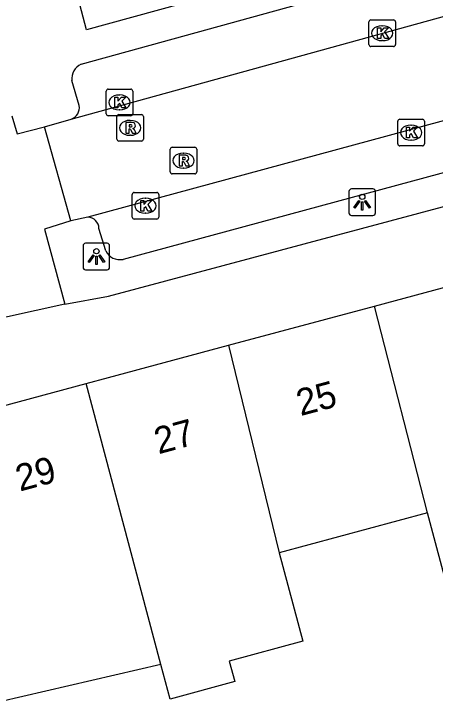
# Model space of a CAD drawing. Extents: x 162250 to 162654, y 380744 to 381605.
# Drawn here: x 162496.44 to 162512.29, y 380935.83 to 380961.9 of the extents above; entities that cross this region are included whole.
import ezdxf

# ---------------------------------------------------------------- set-up
doc = ezdxf.new("R2010")
doc.units = 0
for name, color, linetype in [('IMGEO_Kolk', 7, 'Continuous'), ('IMGEO_Lichtpunt', 7, 'Continuous'), ('IMGEO_Pand', 7, 'Continuous'), ('IMGEO_Pand_nummerreeks', 7, 'Continuous'), ('IMGEO_Rijbaan_lokaal_open', 7, 'Continuous'), ('IMGEO_Rioolput', 7, 'Continuous'), ('IMGEO_Voetpad_open', 7, 'Continuous')]:
    doc.layers.add(name, color=color, linetype=linetype)

msp = doc.modelspace()

# ---------------------------------------------------------------- linework, layer by layer
at = {"layer": 'IMGEO_Kolk'}
for p, q in [((162509.87, 380961.672), (162510.722, 380961.672)), ((162509.795, 380960.746), (162509.795, 380961.598)), ((162510.283, 380961.452), (162510.308, 380961.452)), ((162510.796, 380961.598), (162510.796, 380960.746)), ((162510.306, 380960.892), (162510.281, 380960.892)), ((162510.722, 380960.672), (162509.87, 380960.672)), ((162499.911, 380958.143), (162499.911, 380958.995)), ((162499.986, 380959.069), (162500.838, 380959.069)), ((162500.912, 380958.995), (162500.912, 380958.143)), ((162500.399, 380958.849), (162500.424, 380958.849)), ((162500.422, 380958.289), (162500.397, 380958.289)), ((162500.838, 380958.069), (162499.986, 380958.069)), ((162510.882, 380957.009), (162510.882, 380957.861)), ((162510.957, 380957.935), (162511.809, 380957.935)), ((162511.37, 380957.715), (162511.395, 380957.715)), ((162511.883, 380957.861), (162511.883, 380957.009)), ((162511.809, 380956.935), (162510.957, 380956.935)), ((162511.393, 380957.155), (162511.368, 380957.155)), ((162500.889, 380954.258), (162500.889, 380955.11)), ((162500.964, 380955.184), (162501.816, 380955.184)), ((162501.89, 380955.11), (162501.89, 380954.258)), ((162501.377, 380954.964), (162501.402, 380954.964)), ((162501.4, 380954.404), (162501.375, 380954.404)), ((162501.816, 380954.184), (162500.964, 380954.184))]:
    msp.add_line(p, q, dxfattribs=at)
for points in [[(162509.87, 380961.672), (162510.722, 380961.672)], [(162509.795, 380960.746), (162509.795, 380961.598)], [(162510.116, 380961.372), (162510.239, 380961.372), (162510.239, 380961.221), (162510.369, 380961.372), (162510.533, 380961.372), (162510.387, 380961.221), (162510.54, 380960.972), (162510.388, 380960.972), (162510.303, 380961.136), (162510.239, 380961.069), (162510.239, 380960.972), (162510.116, 380960.972), (162510.116, 380961.372)], [(162510.796, 380961.598), (162510.796, 380960.746)], [(162510.722, 380960.672), (162509.87, 380960.672)], [(162499.911, 380958.143), (162499.911, 380958.995)], [(162499.986, 380959.069), (162500.838, 380959.069)], [(162500.912, 380958.995), (162500.912, 380958.143)], [(162500.232, 380958.769), (162500.355, 380958.769), (162500.355, 380958.618), (162500.485, 380958.769), (162500.649, 380958.769), (162500.503, 380958.618), (162500.656, 380958.369), (162500.504, 380958.369), (162500.419, 380958.533), (162500.355, 380958.466), (162500.355, 380958.369), (162500.232, 380958.369), (162500.232, 380958.769)], [(162500.838, 380958.069), (162499.986, 380958.069)], [(162510.882, 380957.009), (162510.882, 380957.861)], [(162510.957, 380957.935), (162511.809, 380957.935)], [(162511.883, 380957.861), (162511.883, 380957.009)], [(162511.203, 380957.635), (162511.326, 380957.635), (162511.326, 380957.484), (162511.456, 380957.635), (162511.62, 380957.635), (162511.474, 380957.484), (162511.627, 380957.235), (162511.475, 380957.235), (162511.39, 380957.399), (162511.326, 380957.332), (162511.326, 380957.235), (162511.203, 380957.235), (162511.203, 380957.635)], [(162511.809, 380956.935), (162510.957, 380956.935)], [(162500.889, 380954.258), (162500.889, 380955.11)], [(162500.964, 380955.184), (162501.816, 380955.184)], [(162501.89, 380955.11), (162501.89, 380954.258)], [(162501.21, 380954.884), (162501.333, 380954.884), (162501.333, 380954.733), (162501.463, 380954.884), (162501.627, 380954.884), (162501.481, 380954.733), (162501.634, 380954.484), (162501.482, 380954.484), (162501.397, 380954.648), (162501.333, 380954.581), (162501.333, 380954.484), (162501.21, 380954.484), (162501.21, 380954.884)], [(162501.816, 380954.184), (162500.964, 380954.184)]]:
    msp.add_lwpolyline(points, dxfattribs=at)
for centre, start, end in [((162509.872, 380961.596), 91.552, 178.448), ((162509.872, 380961.596), 91.552, 178.448), ((162510.72, 380961.596), 1.552, 88.448), ((162510.72, 380961.596), 1.552, 88.448), ((162509.872, 380960.748), 181.552, 268.448), ((162509.872, 380960.748), 181.552, 268.448), ((162510.72, 380960.748), 271.552, 358.448), ((162510.72, 380960.748), 271.552, 358.448), ((162499.988, 380958.993), 91.552, 178.448), ((162499.988, 380958.993), 91.552, 178.448), ((162500.836, 380958.993), 1.552, 88.448), ((162500.836, 380958.993), 1.552, 88.448), ((162499.988, 380958.145), 181.552, 268.448), ((162499.988, 380958.145), 181.552, 268.448), ((162500.836, 380958.145), 271.552, 358.448), ((162500.836, 380958.145), 271.552, 358.448), ((162510.959, 380957.859), 91.552, 178.448), ((162510.959, 380957.859), 91.552, 178.448), ((162511.807, 380957.859), 1.552, 88.448), ((162511.807, 380957.859), 1.552, 88.448), ((162510.959, 380957.011), 181.552, 268.448), ((162510.959, 380957.011), 181.552, 268.448), ((162511.807, 380957.011), 271.552, 358.448), ((162511.807, 380957.011), 271.552, 358.448), ((162500.966, 380955.108), 91.552, 178.448), ((162500.966, 380955.108), 91.552, 178.448), ((162501.814, 380955.108), 1.552, 88.448), ((162501.814, 380955.108), 1.552, 88.448), ((162500.966, 380954.26), 181.552, 268.448), ((162500.966, 380954.26), 181.552, 268.448), ((162501.814, 380954.26), 271.552, 358.448), ((162501.814, 380954.26), 271.552, 358.448)]:
    msp.add_arc(centre, 0.0765, start, end, dxfattribs=at)
for centre, major_axis, ratio, start_param, end_param in [((162510.282, 380961.172), (-0.387, 0.002), 0.722429, 4.712389, 7.853982), ((162510.307, 380961.172), (-0.39, 0.002), 0.717154, 1.570796, 4.712389), ((162500.398, 380958.569), (-0.387, 0.002), 0.722429, 4.712389, 7.853982), ((162500.423, 380958.569), (-0.39, 0.002), 0.717154, 1.570796, 4.712389), ((162511.369, 380957.435), (-0.387, 0.002), 0.722429, 4.712389, 7.853982), ((162511.394, 380957.435), (-0.39, 0.002), 0.717154, 1.570796, 4.712389), ((162501.376, 380954.684), (-0.387, 0.002), 0.722429, 4.712389, 7.853982), ((162501.401, 380954.684), (-0.39, 0.002), 0.717154, 1.570796, 4.712389)]:
    msp.add_ellipse(centre, major_axis=major_axis, ratio=ratio, start_param=start_param, end_param=end_param, dxfattribs=at)
at = {"layer": 'IMGEO_Lichtpunt'}
for p, q in [((162509.045, 380955.22), (162509.045, 380954.413)), ((162509.045, 380955.22), (162509.045, 380954.413)), ((162509.947, 380955.315), (162509.139, 380955.315)), ((162509.947, 380955.315), (162509.139, 380955.315)), ((162510.041, 380954.413), (162510.041, 380955.22)), ((162510.041, 380954.413), (162510.041, 380955.22)), ((162509.139, 380954.319), (162509.947, 380954.319)), ((162509.139, 380954.319), (162509.947, 380954.319)), ((162499.946, 380953.271), (162499.138, 380953.271)), ((162499.946, 380953.271), (162499.138, 380953.271)), ((162499.044, 380953.176), (162499.044, 380952.369)), ((162499.044, 380953.176), (162499.044, 380952.369)), ((162500.04, 380952.369), (162500.04, 380953.176)), ((162500.04, 380952.369), (162500.04, 380953.176)), ((162499.138, 380952.275), (162499.946, 380952.275)), ((162499.138, 380952.275), (162499.946, 380952.275))]:
    msp.add_line(p, q, dxfattribs=at)
for points in [[(162509.419, 380954.884), (162509.458, 380954.856), (162509.27, 380954.594), (162509.232, 380954.621), (162509.419, 380954.884)], [(162509.521, 380954.836), (162509.568, 380954.836), (162509.568, 380954.514), (162509.521, 380954.514), (162509.521, 380954.836)], [(162509.631, 380954.856), (162509.669, 380954.883), (162509.856, 380954.621), (162509.817, 380954.593), (162509.631, 380954.856)], [(162499.418, 380952.84), (162499.457, 380952.812), (162499.269, 380952.55), (162499.231, 380952.577), (162499.418, 380952.84)], [(162499.52, 380952.792), (162499.567, 380952.792), (162499.567, 380952.47), (162499.52, 380952.47), (162499.52, 380952.792)], [(162499.63, 380952.812), (162499.668, 380952.839), (162499.855, 380952.577), (162499.816, 380952.549), (162499.63, 380952.812)]]:
    msp.add_lwpolyline(points, dxfattribs=at)
for centre in [(162509.544, 380955.018), (162499.543, 380952.974)]:
    msp.add_circle(centre, 0.0994, dxfattribs=at)
for centre, start, end in [((162509.139, 380955.22), 90, 180), ((162509.139, 380955.22), 90, 180), ((162509.947, 380955.22), 0, 90), ((162509.947, 380955.22), 0, 90), ((162509.139, 380954.413), 180, 270), ((162509.139, 380954.413), 180, 270), ((162509.947, 380954.413), 270, 0), ((162509.947, 380954.413), 270, 360), ((162499.138, 380953.176), 90, 180), ((162499.138, 380953.176), 90, 180), ((162499.946, 380953.176), 0, 90), ((162499.946, 380953.176), 0, 90), ((162499.138, 380952.369), 180, 270), ((162499.138, 380952.369), 180, 270), ((162499.946, 380952.369), 270, 0), ((162499.946, 380952.369), 270, 360)]:
    msp.add_arc(centre, 0.0946, start, end, dxfattribs=at)
at = {"layer": 'IMGEO_Pand'}
for points in [[(162510.003, 380950.912), (162515.265, 380952.326)], [(162504.51, 380949.437), (162510.003, 380950.912)], [(162512.001, 380943.135), (162510.003, 380950.912)], [(162499.152, 380947.998), (162500, 380948.226), (162504.51, 380949.437)], [(162504.51, 380949.437), (162506.419, 380941.636)], [(162494.045, 380946.875), (162495.389, 380946.986), (162499.152, 380947.998)], [(162501.969, 380937.434), (162499.152, 380947.998)], [(162517.177, 380944.524), (162515.034, 380943.949), (162515.878, 380940.806), (162512.845, 380939.991), (162512.001, 380943.135)], [(162512.001, 380943.135), (162506.419, 380941.636)], [(162506.419, 380941.636), (162507.314, 380938.304), (162504.544, 380937.56), (162504.752, 380936.787), (162502.316, 380936.133), (162501.969, 380937.434)], [(162501.969, 380937.434), (162495.028, 380935.828)]]:
    msp.add_lwpolyline(points, dxfattribs=at)
at = {"layer": 'IMGEO_Rijbaan_lokaal_open'}
for points in [[(162498.589, 380957.94), (162523.548, 380964.83)], [(162527.124, 380961.813), (162499.225, 380954.254)], [(162496.357, 380958.063), (162496.558, 380957.39), (162497.59, 380957.646)], [(162497.59, 380957.646), (162498.589, 380957.94)], [(162498.576, 380954.116), (162497.59, 380957.646)], [(162498.576, 380954.116), (162497.589, 380953.806), (162498.35, 380950.984)], [(162499.225, 380954.254), (162498.576, 380954.116)], [(162498.35, 380950.984), (162494.027, 380950.024), (162442.323, 380945.804), (162439.893, 380946.084)]]:
    msp.add_lwpolyline(points, dxfattribs=at)
at = {"layer": 'IMGEO_Rioolput'}
for p, q in [((162500.313, 380957.187), (162500.313, 380958.039)), ((162500.388, 380958.113), (162501.24, 380958.113)), ((162501.314, 380958.039), (162501.314, 380957.187)), ((162500.801, 380957.893), (162500.826, 380957.893)), ((162500.824, 380957.333), (162500.799, 380957.333)), ((162501.24, 380957.113), (162500.388, 380957.113)), ((162502.32, 380955.956), (162502.32, 380956.808)), ((162502.395, 380956.882), (162503.247, 380956.882)), ((162502.808, 380956.662), (162502.833, 380956.662)), ((162503.321, 380956.808), (162503.321, 380955.956)), ((162503.247, 380955.882), (162502.395, 380955.882)), ((162502.831, 380956.102), (162502.806, 380956.102))]:
    msp.add_line(p, q, dxfattribs=at)
for points in [[(162500.313, 380957.187), (162500.313, 380958.039)], [(162500.388, 380958.113), (162501.24, 380958.113)], [(162501.314, 380958.039), (162501.314, 380957.187)], [(162500.902, 380957.811), (162500.65, 380957.813), (162500.65, 380957.413)], [(162500.828, 380957.732), (162500.774, 380957.732), (162500.774, 380957.651)], [(162500.65, 380957.413), (162500.774, 380957.413), (162500.774, 380957.575), (162500.785, 380957.575)], [(162500.774, 380957.651), (162500.826, 380957.651)], [(162500.832, 380957.546), (162500.903, 380957.413), (162501.043, 380957.413), (162500.978, 380957.539)], [(162501.24, 380957.113), (162500.388, 380957.113)], [(162502.32, 380955.956), (162502.32, 380956.808)], [(162502.395, 380956.882), (162503.247, 380956.882)], [(162503.321, 380956.808), (162503.321, 380955.956)], [(162502.909, 380956.58), (162502.657, 380956.582), (162502.657, 380956.182)], [(162502.835, 380956.501), (162502.781, 380956.501), (162502.781, 380956.42)], [(162502.781, 380956.42), (162502.833, 380956.42)], [(162502.657, 380956.182), (162502.781, 380956.182), (162502.781, 380956.344), (162502.792, 380956.344)], [(162502.839, 380956.315), (162502.91, 380956.182), (162503.05, 380956.182), (162502.985, 380956.308)], [(162503.247, 380955.882), (162502.395, 380955.882)]]:
    msp.add_lwpolyline(points, dxfattribs=at)
for centre, radius, start, end in [((162500.39, 380958.037), 0.0765, 91.552, 178.448), ((162500.39, 380958.037), 0.0765, 91.552, 178.448), ((162501.238, 380958.037), 0.0765, 1.552, 88.448), ((162501.238, 380958.037), 0.0765, 1.552, 88.448), ((162500.834, 380957.636), 0.0964, 77.0061, 93.1865), ((162500.848, 380957.693), 0.0378, 276.6634, 79.6772), ((162500.901, 380957.701), 0.109, 350.3612, 89.416), ((162500.784, 380957.522), 0.0533, 26.0293, 88.6989), ((162500.81, 380957.84), 0.19, 274.7715, 282.9687), ((162500.899, 380957.701), 0.112, 277.5842, 350.9817), ((162500.883, 380957.486), 0.108, 29.5134, 73.7905), ((162500.39, 380957.189), 0.0765, 181.552, 268.448), ((162500.39, 380957.189), 0.0765, 181.552, 268.448), ((162501.238, 380957.189), 0.0765, 271.552, 358.448), ((162501.238, 380957.189), 0.0765, 271.552, 358.448), ((162502.397, 380956.806), 0.0765, 91.552, 178.448), ((162502.397, 380956.806), 0.0765, 91.552, 178.448), ((162503.245, 380956.806), 0.0765, 1.552, 88.448), ((162503.245, 380956.806), 0.0765, 1.552, 88.448), ((162502.817, 380956.609), 0.19, 274.7715, 282.9687), ((162502.841, 380956.405), 0.0964, 77.0061, 93.1865), ((162502.855, 380956.462), 0.0378, 276.6634, 79.6772), ((162502.908, 380956.47), 0.109, 350.3612, 89.416), ((162502.906, 380956.47), 0.112, 277.5842, 350.9817), ((162502.791, 380956.291), 0.0533, 26.0293, 88.6989), ((162502.89, 380956.255), 0.108, 29.5134, 73.7905), ((162502.397, 380955.958), 0.0765, 181.552, 268.448), ((162502.397, 380955.958), 0.0765, 181.552, 268.448), ((162503.245, 380955.958), 0.0765, 271.552, 358.448), ((162503.245, 380955.958), 0.0765, 271.552, 358.448)]:
    msp.add_arc(centre, radius, start, end, dxfattribs=at)
for centre, major_axis, ratio, start_param, end_param in [((162500.8, 380957.613), (-0.387, 0.002), 0.722429, 4.712389, 7.853982), ((162500.825, 380957.613), (-0.39, 0.002), 0.717154, 1.570796, 4.712389), ((162502.807, 380956.382), (-0.387, 0.002), 0.722429, 4.712389, 7.853982), ((162502.832, 380956.382), (-0.39, 0.002), 0.717154, 1.570796, 4.712389)]:
    msp.add_ellipse(centre, major_axis=major_axis, ratio=ratio, start_param=start_param, end_param=end_param, dxfattribs=at)
at = {"layer": 'IMGEO_Voetpad_open'}
for points in [[(162526.854, 380968.89), (162499.174, 380961.297), (162498.385, 380964.311), (162498.83, 380964.374)], [(162498.968, 380960.008), (162522.19, 380966.408)], [(162526.717, 380959.747), (162500.545, 380952.667)], [(162498.897, 380958.452), (162498.623, 380959.391)], [(162498.35, 380950.984), (162500, 380951.285), (162528.738, 380958.965)], [(162499.894, 380952.989), (162499.64, 380953.834)]]:
    msp.add_lwpolyline(points, dxfattribs=at)
for centre, radius, start, end in [((162499.224, 380959.46), 0.605, 115.0555, 186.5204), ((162498.45, 380958.372), 0.454, 287.815, 10.1259), ((162499.207, 380953.822), 0.433, 1.6475, 87.6663), ((162500.433, 380953.26), 0.604, 206.7057, 280.6581)]:
    msp.add_arc(centre, radius, start, end, dxfattribs=at)

# ---------------------------------------------------------------- texts
at = {"layer": 'IMGEO_Pand_nummerreeks'}
for s, rotation, p in [('25', 15.0334, (162507.224, 380946.77)), ('27', 15.0334, (162501.877, 380945.334)), ('29', 15.052, (162496.663, 380943.932))]:
    msp.add_text(s, height=1, rotation=rotation, dxfattribs=at).set_placement(p)

doc.saveas('drawing.dxf')
